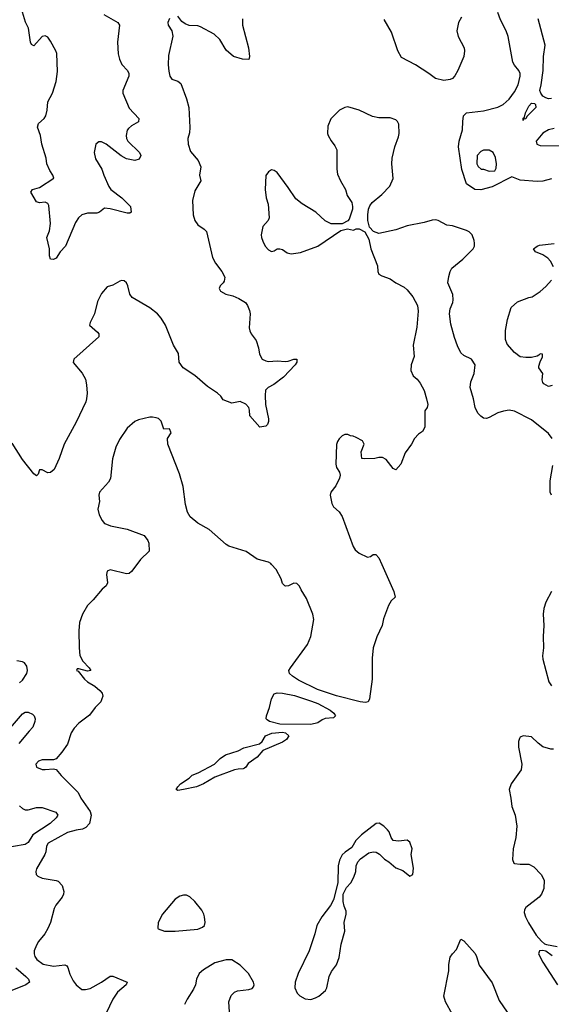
# Model space of a CAD drawing. Header units: inches. Extents: x 1550315 to 1685896, y 510706 to 640504.
# Tile 360 of 452: x 1632891 to 1636649, y 616892 to 623849. Entities that reach past the tile are written whole.
import ezdxf

# ---------------------------------------------------------------- set-up
doc = ezdxf.new("R2010")
doc.units = ezdxf.units.IN
doc.header["$MEASUREMENT"] = 0
doc.layers.add('B6631', color=7, linetype='Continuous')
doc.layers.add('B6632', color=7, linetype='Continuous')

msp = doc.modelspace()

# ---------------------------------------------------------------- linework, layer by layer
at = {"layer": 'B6631', "color": 5}
for points, elevation in [([(1633718.8, 620000), (1633681, 619950), (1633664, 619936), (1633646.8, 619933.2), (1633530, 619962.7), (1633510, 619954), (1633504, 619930), (1633511, 619870), (1633502, 619850), (1633473.7, 619826.3), (1633411, 619750), (1633370.5, 619709.5), (1633334.8, 619650), (1633314.9, 619590), (1633308.7, 619531.3), (1633310.6, 619410.6), (1633316.9, 619356.9), (1633336.9, 619316.9), (1633382, 619270), (1633394, 619250), (1633370, 619245.2), (1633310, 619262), (1633298, 619262), (1633292, 619250), (1633305.2, 619245.2), (1633348.9, 619190), (1633370, 619170.4), (1633421.3, 619141.3), (1633457.6, 619110), (1633474.4, 619090), (1633478, 619070), (1633472.7, 619050), (1633464, 619030), (1633424.9, 618990), (1633384.6, 618935.4), (1633310, 618878), (1633275.9, 618844.1), (1633256, 618810), (1633229.1, 618730), (1633190, 618673), (1633150, 618626.6), (1633130, 618620.7), (1633050, 618619.7), (1633023, 618610), (1633004.9, 618590), (1633009.1, 618569.1), (1633050, 618552.2), (1633070, 618550.4), (1633130, 618557.3), (1633150, 618550.8), (1633184.9, 618510), (1633304.6, 618390), (1633323.1, 618350), (1633390, 618255.5), (1633395.6, 618230), (1633384.4, 618170), (1633359.4, 618140.6), (1633336, 618130), (1633290, 618122.8), (1633230, 618105.5), (1633092.2, 618030), (1633080.8, 618010), (1633075.8, 617970), (1633068.6, 617951.4), (1633010.5, 617850), (1633004.9, 617830), (1633007.7, 617810), (1633019, 617799), (1633050, 617783.1), (1633150, 617768.2), (1633162, 617762), (1633191.5, 617731.5), (1633202.8, 617690), (1633200.7, 617670), (1633190.2, 617650), (1633146.6, 617593.4), (1633135, 617570), (1633108.2, 617470), (1633090.8, 617429.2), (1633068.9, 617390), (1633024.8, 617335.2), (1633010.3, 617310), (1632993.8, 617270), (1632992.6, 617250), (1632998.3, 617230), (1633011.8, 617210), (1633056.9, 617176.9), (1633130, 617161.1), (1633210, 617171.3), (1633224.5, 617164.5), (1633232.4, 617152.4), (1633244.6, 617104.6), (1633270, 617057.6), (1633290, 617030.4), (1633330, 616998), (1633357.1, 616997.1), (1633390, 617004.2), (1633469.6, 617050), (1633530, 617091.5), (1633550, 617090.2), (1633650.4, 617050), (1633643.7, 617030), (1633582, 616978), (1633550.5, 616929.5), (1633501.5, 616830)], 680), ([(1635450.9, 620000), (1635534.9, 619810), (1635544.9, 619770), (1635517.6, 619742.4), (1635497, 619710), (1635463.8, 619616.2), (1635452.7, 619570), (1635416, 619490), (1635390.3, 619410), (1635382.5, 619337.5), (1635381.6, 619190), (1635364.4, 619050), (1635354, 619030), (1635334.7, 619025.3), (1635299, 619030), (1635130, 619072), (1634995.6, 619115.6), (1634863.1, 619183.1), (1634819.7, 619210), (1634798.5, 619230), (1634793.7, 619250), (1634805.3, 619270), (1634925.4, 619434.6), (1634949.9, 619490.1), (1634970.7, 619610.7), (1634962.6, 619650), (1634919.6, 619759.6), (1634881, 619821), (1634870, 619846.6), (1634850, 619864.7), (1634830, 619867), (1634792, 619850), (1634770, 619847), (1634765.2, 619850), (1634750, 619865.2), (1634739.5, 619899.5), (1634704.2, 619964.2), (1634671.3, 620000)], 680), ([(1636650.5, 619809.5), (1636610, 619733.2), (1636595.8, 619690), (1636592.2, 619650), (1636596.9, 619570), (1636591.7, 619491.7), (1636594.4, 619410), (1636586.2, 619353.8), (1636588.2, 619330), (1636631, 619170), (1636650, 619142.8)], 720), ([(1632890, 619164.4), (1632910, 619181.6), (1632940.9, 619230), (1632946.6, 619250), (1632942.5, 619282.5), (1632924.8, 619304.8), (1632910, 619311.8), (1632870, 619318.4)], 680), ([(1632812.2, 618830), (1632910, 618945.2), (1632930, 618956.9), (1632950, 618957.7), (1632982.6, 618942.6), (1632994, 618930), (1632999.3, 618910), (1632997.6, 618890), (1632984.4, 618850), (1632957.1, 618822.9), (1632885.7, 618734.3)], 660), ([(1636664.7, 618695.3), (1636645.4, 618694.6), (1636590, 618711.8), (1636556.9, 618736.9), (1636510, 618782), (1636450.7, 618789.3), (1636430, 618779), (1636424.9, 618770), (1636418, 618750), (1636416.3, 618710), (1636441.3, 618590), (1636436.4, 618550), (1636365.5, 618450), (1636350.4, 618410), (1636363.8, 618350), (1636370.6, 618290), (1636393.4, 618230), (1636406.4, 618150), (1636398, 618070), (1636380.2, 617990), (1636375.4, 617915.4), (1636384.4, 617890), (1636390, 617886.7), (1636430, 617881.6), (1636490, 617882), (1636524.8, 617864.8), (1636578, 617810), (1636598, 617770), (1636597.3, 617710), (1636580.9, 617670), (1636563.1, 617650), (1636470, 617576.8), (1636460.1, 617559.9), (1636458, 617542), (1636465.5, 617510), (1636487.1, 617467.1), (1636542.1, 617382.1), (1636579.1, 617339.1), (1636600.3, 617320.3), (1636614.1, 617314.1), (1636690, 617301)], 720), ([(1632890, 618294.9), (1632910, 618276.4), (1632930, 618267.4), (1632950, 618267.6), (1633010, 618282.4), (1633050, 618283.9), (1633147.7, 618250), (1633160.3, 618230), (1633148, 618210), (1633106.4, 618170), (1632983.1, 618090), (1632950, 618036.5), (1632930, 618020.5), (1632680.7, 617979.3)], 660), ([(1635950, 616821.6), (1635902, 616910), (1635889.7, 616950), (1635924.8, 617130), (1635925.8, 617174.2), (1635933.9, 617226.1), (1635949.6, 617250), (1635979.4, 617280.6), (1636010, 617352.7), (1636030, 617341.3), (1636110, 617252.2), (1636121.3, 617230), (1636139.3, 617170), (1636230, 617043.6), (1636280.3, 616920.3), (1636336.8, 616836.8)], 680), ([(1636654.2, 617234.3), (1636610, 617267), (1636590, 617273.2), (1636564.7, 617270), (1636559.5, 617250), (1636590.2, 617190), (1636693.9, 617030)], 720), ([(1634378, 616770), (1634368.4, 616910), (1634386.2, 616953.8), (1634410, 616977.6), (1634430, 616988.8), (1634510, 616996.4), (1634535.6, 617004.4), (1634544.8, 617015.2), (1634549.4, 617030), (1634544.5, 617050), (1634508, 617110), (1634450, 617169.6), (1634390, 617205.6), (1634350, 617205.6), (1634270, 617186.3), (1634190, 617137.2), (1634159.5, 617110), (1634140.3, 617070), (1634133.1, 617030), (1634120.8, 616999.2), (1634074, 616930), (1634056.9, 616890)], 720), ([(1632862.7, 617150), (1632935.5, 617090), (1632953.8, 617070), (1632959.6, 617050), (1632934.4, 617030), (1632835.3, 616990)], 660)]:
    msp.add_lwpolyline(points, dxfattribs=dict(at, elevation=elevation))
for points, elevation in [([(1634950, 618869), (1634730, 618872.8), (1634657.2, 618890), (1634641.4, 618901.4), (1634634.5, 618910), (1634636.2, 618930), (1634657.4, 618990), (1634671.2, 619050), (1634690, 619086), (1634710, 619094.3), (1634750, 619091.5), (1634833.5, 619073.5), (1634954.2, 619034.2), (1634997.5, 619017.5), (1635084.9, 618970), (1635110.7, 618950), (1635122.8, 618930), (1635110, 618917.2), (1635050, 618911.8), (1635030, 618902.9), (1634999.8, 618880.2)], 680), ([(1634010, 618402), (1633998, 618410), (1634008, 618430), (1634028, 618450), (1634090, 618491.3), (1634110, 618511.3), (1634152.9, 618527.1), (1634268, 618590), (1634308, 618630), (1634345.6, 618654.4), (1634435.5, 618684.5), (1634476, 618704), (1634586.3, 618733.7), (1634604, 618750), (1634628.7, 618790), (1634672.4, 618807.6), (1634750, 618816.1), (1634770.7, 618810), (1634794.8, 618790), (1634776.2, 618763.8), (1634750, 618744.5), (1634610, 618686.6), (1634570, 618639.3), (1634505.5, 618594.5), (1634490, 618568), (1634479.8, 618560.2), (1634470, 618555.3), (1634434.6, 618554.6), (1634410, 618548.7), (1634270, 618497.2), (1634190, 618449.2), (1634142, 618430), (1634050, 618409.3)], 680), ([(1635431.4, 618171.4), (1635410, 618169.4), (1635308.2, 618090), (1635268.4, 618050), (1635239.4, 618000.6), (1635191.6, 617968.5), (1635171.6, 617948.4), (1635152.2, 617910), (1635142.4, 617870), (1635140.4, 617750), (1635108.2, 617630), (1635088, 617590), (1635027.7, 617510), (1634990.7, 617450), (1634976.3, 617390), (1634937.6, 617270), (1634860.5, 617110), (1634838, 617050), (1634837.1, 617010), (1634852.1, 616972.1), (1634872, 616952), (1634910, 616930.4), (1634950, 616927), (1634982.8, 616937.2), (1635006, 616950), (1635053.2, 616990), (1635062.9, 617010), (1635079.1, 617090), (1635096.4, 617123.6), (1635130, 617170.3), (1635150, 617223.6), (1635162.6, 617317.4), (1635189.9, 617410), (1635184, 617470), (1635198.6, 617530), (1635199.8, 617550), (1635185.2, 617585.2), (1635178.8, 617618.8), (1635176.7, 617670), (1635201.1, 617718.9), (1635230.8, 617750), (1635252, 617790), (1635267.9, 617830), (1635270.4, 617870), (1635280.3, 617899.7), (1635299.4, 617920.6), (1635358.2, 617961.8), (1635390, 617970.9), (1635410, 617967.9), (1635434.3, 617954.3), (1635470, 617918), (1635499.4, 617899.4), (1635550, 617856.6), (1635598.4, 617838.4), (1635650, 617797.3), (1635670, 617810.7), (1635674.7, 617854.7), (1635658.4, 617950), (1635665.1, 617990), (1635650, 618039), (1635630, 618052.7), (1635570, 618046), (1635530, 618049.3), (1635516, 618070), (1635502, 618110), (1635490, 618126), (1635465.2, 618150)], 720), ([(1634070, 617664.5), (1634050, 617664.2), (1634023.6, 617656.4), (1633990, 617635.1), (1633901.6, 617530), (1633870.6, 617470), (1633866.8, 617430), (1633870, 617424.7), (1633914, 617410), (1633990, 617408.7), (1634150, 617422.8), (1634183.1, 617436.9), (1634198, 617450), (1634202, 617470), (1634197.2, 617510), (1634193.2, 617530), (1634178, 617558), (1634130, 617619.3), (1634092.7, 617652.7)], 720)]:
    msp.add_lwpolyline(points, close=True, dxfattribs=dict(at, elevation=elevation))
at = {"layer": 'B6632', "color": 5}
for points, elevation in [([(1633486.7, 623886.7), (1633584.4, 623830), (1633596, 623810), (1633582.8, 623690), (1633586.9, 623606.9), (1633596, 623570), (1633612.5, 623532.5), (1633654, 623490), (1633663.7, 623470), (1633662, 623450), (1633619.6, 623350), (1633619.6, 623330), (1633664.2, 623224.2), (1633733.4, 623150), (1633731.6, 623128.5), (1633681, 623099), (1633659.6, 623080.4), (1633651.7, 623068.3), (1633643.6, 623030), (1633646.3, 623010), (1633655.3, 622990), (1633739.1, 622910), (1633747.3, 622890), (1633735.5, 622864.5), (1633704.9, 622855.1), (1633647, 622867), (1633607.6, 622887.6), (1633502, 622970), (1633470, 622985.1), (1633450, 622986.6), (1633430.4, 622969.6), (1633417, 622910), (1633426, 622866), (1633472.1, 622792.1), (1633485.5, 622750), (1633520.5, 622670), (1633536.3, 622650), (1633612.4, 622590), (1633674.8, 622530), (1633678.8, 622490), (1633670, 622481.2), (1633650, 622481.6), (1633530, 622514), (1633490, 622518), (1633456, 622490), (1633437.3, 622482.7), (1633370, 622482.9), (1633330.4, 622469.6), (1633306.8, 622450), (1633284.7, 622415.3), (1633214, 622250), (1633177.3, 622210), (1633150, 622164), (1633130, 622155.3), (1633110, 622158), (1633101.6, 622181.6), (1633101.6, 622230), (1633083.7, 622310), (1633102.7, 622357.3), (1633108.2, 622410), (1633095.9, 622535.9), (1633089.4, 622549.4), (1633070, 622559.3), (1633030, 622555.1), (1633010, 622561.2), (1632969.2, 622630), (1632982, 622650), (1633030, 622663.8), (1633132, 622730), (1633126.3, 622750), (1633103.9, 622783.9), (1633083.8, 622830), (1633077.2, 622870), (1633047, 622970), (1633038.5, 623030), (1633015.8, 623090), (1633024.1, 623115.9), (1633065.1, 623150), (1633076.9, 623170), (1633086.3, 623210), (1633089.5, 623270), (1633123, 623330), (1633147.9, 623412.1), (1633157.3, 623482.7), (1633153.7, 623610), (1633147.7, 623630), (1633110, 623696.9), (1633090, 623724.7), (1633070, 623735.1), (1633050, 623729.7), (1632990, 623663.7), (1632974, 623674), (1632967.1, 623690), (1632952.2, 623790), (1632932.3, 623832.3), (1632910, 623902)], 640), ([(1636650, 622724), (1636590, 622709.2), (1636550, 622705.2), (1636430, 622715.3), (1636370, 622738), (1636230.6, 622669.4), (1636150, 622646.6), (1636109.3, 622650), (1636050, 622689.2), (1636017.2, 622790), (1635992.7, 622950), (1635997, 622990), (1636022, 623070), (1636022.7, 623130), (1636029.4, 623170.6), (1636050, 623190.8), (1636170, 623205.5), (1636270, 623230.5), (1636309.2, 623250), (1636350, 623288.2), (1636390, 623339.3), (1636414.2, 623390), (1636429.7, 623450), (1636429.7, 623470), (1636420.5, 623490), (1636387.9, 623527.9), (1636377.4, 623550), (1636344.7, 623730), (1636329.6, 623770), (1636288.9, 623848.9), (1636270, 623900.9)], 660), ([(1633950, 623857.2), (1633937.3, 623830), (1633940.7, 623810), (1633966, 623770), (1633974, 623734), (1633943.4, 623596.6), (1633939.5, 623530), (1633944.6, 623484.6), (1633953.4, 623450), (1633966.8, 623430), (1634010, 623416), (1634030, 623398), (1634070.4, 623290.4), (1634086.4, 623230), (1634093.5, 623086.5), (1634092, 623050), (1634079.5, 623010), (1634081.1, 622970), (1634099, 622919), (1634153.2, 622853.2), (1634172.7, 622810), (1634163, 622750), (1634170.5, 622710), (1634130, 622641.2), (1634111.8, 622571.8), (1634116.9, 622470), (1634130.2, 622430), (1634150, 622398.7), (1634194.8, 622370), (1634211.8, 622351.8), (1634254, 622170), (1634274.9, 622130), (1634319, 622070), (1634341.3, 622030), (1634337.6, 622002.4), (1634330.4, 621989.6), (1634308, 621970), (1634302, 621950), (1634310.6, 621930), (1634347.7, 621910), (1634397.1, 621897.1), (1634439.3, 621879.3), (1634486.4, 621850), (1634500.3, 621830), (1634515.2, 621795.2), (1634520.2, 621770), (1634513, 621673), (1634517.2, 621650), (1634527.1, 621630), (1634563.4, 621583.4), (1634579.7, 621530), (1634586.2, 621486.2), (1634605.3, 621450), (1634630, 621438.6), (1634650, 621435.2), (1634710, 621438.2), (1634770, 621434.6), (1634790, 621436.4), (1634828, 621450), (1634850.6, 621450.6), (1634850.7, 621430), (1634837.3, 621410), (1634756.1, 621323.9), (1634687.8, 621272.2), (1634648.2, 621250), (1634629.2, 621230.8), (1634625.5, 621194.5), (1634629.1, 621130), (1634649.1, 621030), (1634648.9, 621011.1), (1634643, 620990), (1634630, 620977), (1634588, 620970), (1634519, 621050), (1634516.2, 621090), (1634510, 621108.7), (1634490, 621133.3), (1634450, 621151.6), (1634390, 621139), (1634330, 621164), (1634313.2, 621190), (1634289.5, 621210), (1634218.5, 621258.5), (1634130, 621336.3), (1634046.6, 621390), (1634019.3, 621430), (1634014.5, 621490), (1633978.4, 621550), (1633922, 621690), (1633890, 621739.6), (1633864.2, 621770), (1633810, 621813.6), (1633687, 621887), (1633669.5, 621910), (1633654.5, 621970), (1633645.2, 621990), (1633630, 622005.2), (1633610, 622006), (1633598.5, 622001.5), (1633550, 621973.2), (1633510, 621962), (1633470, 621914), (1633441.4, 621858.6), (1633420.4, 621770), (1633388.4, 621710), (1633385.3, 621690), (1633441.5, 621641.5), (1633450.1, 621630), (1633450.5, 621609.5), (1633274, 621450), (1633270, 621426.8), (1633332.4, 621352.4), (1633355.3, 621310), (1633363.7, 621270), (1633367.2, 621210), (1633364.2, 621170), (1633357.6, 621150), (1633290, 621005.2), (1633205.5, 620850), (1633170.4, 620750), (1633134.9, 620670), (1633110, 620649.3), (1633090, 620646.6), (1633050, 620668.7), (1633032, 620668), (1633021.4, 620638.6), (1633010, 620626), (1632990, 620639.5), (1632910, 620742.6), (1632837.9, 620857.9)], 660), ([(1634465.8, 623854.2), (1634466, 623810), (1634507.7, 623650), (1634514.8, 623590), (1634510, 623568), (1634466, 623570), (1634402, 623590), (1634350, 623634), (1634306, 623710), (1634266.5, 623746.5), (1634170, 623799.3), (1634150, 623805.2), (1634090, 623809.3), (1634060.1, 623820.1), (1634037, 623837), (1634010, 623873.2)], 660), ([(1636014, 623866), (1635993.4, 623830), (1635980.5, 623770), (1635990.7, 623730), (1636033, 623650), (1636036.4, 623630), (1636030.4, 623590), (1635988.7, 623490), (1635968.1, 623451.9), (1635950, 623433.6), (1635934.1, 623425.9), (1635890, 623419.7), (1635830, 623434.3), (1635784.2, 623470), (1635690, 623529.8), (1635590, 623581.3), (1635563.5, 623630), (1635520.1, 623760.1), (1635468, 623850)], 660), ([(1636650, 623292.9), (1636630, 623290.6), (1636610, 623296.5), (1636589, 623310), (1636574, 623330), (1636568.3, 623350), (1636578.3, 623390), (1636590.6, 623490.6), (1636592.9, 623590), (1636604.5, 623670), (1636556.3, 623856.3)], 640), ([(1636654.5, 620890), (1636630, 620925), (1636510, 621020.9), (1636390, 621083.7), (1636350, 621089.8), (1636310, 621084.4), (1636270, 621070.8), (1636210, 621038.7), (1636190, 621031.9), (1636170, 621033.6), (1636150, 621047.1), (1636130.7, 621070), (1636111.2, 621110), (1636099.3, 621170), (1636074.7, 621250), (1636080.7, 621290), (1636102.9, 621350), (1636111.6, 621410), (1636086, 621450), (1636030, 621476.2), (1636010, 621495.1), (1635985.3, 621545.3), (1635964.7, 621604.7), (1635938, 621698), (1635929.7, 621770), (1635933.9, 621806.1), (1635953.6, 621850), (1635956.2, 621870), (1635951.9, 621908.1), (1635917.6, 621990), (1635924.4, 622035.6), (1635934.5, 622070), (1635946.7, 622093.3), (1636022.7, 622157.3), (1636096, 622230), (1636105.2, 622250), (1636106, 622270), (1636103.7, 622290), (1636089.2, 622330), (1636069, 622350), (1636050, 622360.9), (1635950, 622391.6), (1635910, 622398.4), (1635850, 622429.6), (1635830, 622434.3), (1635806.4, 622433.6), (1635750, 622417.2), (1635630, 622392.6), (1635550, 622364.2), (1635430, 622339), (1635392.9, 622352.9), (1635364, 622384), (1635353.2, 622430), (1635352.7, 622470), (1635357.2, 622510), (1635365.6, 622534.4), (1635382, 622558), (1635450, 622614.8), (1635506.8, 622673.2), (1635532, 622728), (1635522, 622830), (1635524.5, 622870), (1635542.7, 622950), (1635570, 623022), (1635574.2, 623045.9), (1635570.8, 623110), (1635560.7, 623130), (1635550, 623142), (1635510, 623156.2), (1635430, 623157), (1635386.2, 623166.2), (1635290, 623209.5), (1635210, 623233.2), (1635190, 623229.2), (1635151.3, 623210), (1635090, 623148.7), (1635070, 623098), (1635066.2, 623046.2), (1635070.6, 623030), (1635092.2, 622992.2), (1635118.9, 622958.9), (1635132.7, 622930), (1635132.8, 622792.8), (1635138.8, 622758.8), (1635159.1, 622710), (1635194.8, 622650), (1635206.8, 622606.8), (1635238, 622558), (1635244.7, 622530), (1635244.7, 622510), (1635219.8, 622440.2), (1635210, 622428), (1635170, 622406), (1635092.7, 622407.3), (1635050, 622428), (1634984, 622490), (1634887.5, 622547.5), (1634843.3, 622583.3), (1634790, 622664), (1634710, 622769), (1634690, 622784), (1634670, 622788.7), (1634650, 622774), (1634630.8, 622749.2), (1634626, 622650), (1634634, 622590), (1634646.6, 622546.6), (1634654.9, 622450), (1634647.7, 622430), (1634610, 622388.7), (1634599.1, 622330), (1634600.7, 622310), (1634610, 622284.7), (1634627.3, 622250), (1634650, 622222.8), (1634670, 622211), (1634690, 622216), (1634710, 622230.8), (1634730, 622230.8), (1634750, 622224.9), (1634782.3, 622202.3), (1634810, 622194.4), (1634875.6, 622204.4), (1634999, 622250), (1635160.4, 622359.6), (1635208, 622372), (1635250, 622362), (1635270, 622372), (1635291.6, 622371.6), (1635331.3, 622351.3), (1635358, 622298), (1635374, 622230), (1635420.7, 622110), (1635422.8, 622070), (1635430.7, 622050.7), (1635450, 622038.8), (1635510, 622018.8), (1635550.6, 621990.6), (1635610, 621958.8), (1635630, 621941), (1635670.4, 621890.4), (1635702, 621830), (1635708.2, 621790), (1635697.6, 621677.6), (1635672.2, 621550), (1635679.5, 621470), (1635657.6, 621410), (1635656.4, 621370), (1635673.7, 621333.7), (1635700.7, 621310), (1635722, 621282), (1635750.6, 621230), (1635767.3, 621170), (1635776, 621130), (1635771.3, 621110), (1635755.3, 621084.7), (1635754.8, 620970), (1635739.3, 620940.7), (1635710, 620921.2), (1635682.8, 620890), (1635661, 620850), (1635616, 620790), (1635586, 620710), (1635550, 620669), (1635530, 620677.2), (1635481.7, 620741.7), (1635454.9, 620754.9), (1635430, 620756.2), (1635402, 620750), (1635330, 620745.7), (1635309.6, 620749.6), (1635305.2, 620794.8), (1635326, 620850), (1635314.6, 620874.6), (1635270, 620898), (1635247.3, 620907.3), (1635228.4, 620908.4), (1635210, 620918), (1635190, 620918), (1635170, 620908), (1635150, 620888), (1635138, 620870), (1635131.6, 620848.4), (1635124.9, 620710), (1635130, 620684.7), (1635152.1, 620652.1), (1635156.1, 620630), (1635152.7, 620610), (1635125.3, 620554.7), (1635091.4, 620510), (1635086.9, 620490), (1635098.4, 620430), (1635110, 620407.7), (1635150, 620372.7), (1635170, 620338), (1635247.8, 620127.7), (1635262.8, 620102.8), (1635290, 620080.5), (1635350, 620051), (1635370, 620056), (1635390, 620071), (1635409.1, 620070.9), (1635430, 620047.3), (1635450.9, 620000)], 680), ([(1636670, 623080.5), (1636630, 623071.6), (1636590, 623047.6), (1636542.4, 622990), (1636547.7, 622970), (1636570, 622959.5), (1636718.8, 622958.8)], 660), ([(1636664.1, 622104.1), (1636643.8, 622143.8), (1636624, 622164), (1636590, 622187.8), (1636538, 622210), (1636522, 622230), (1636548, 622250), (1636564.8, 622255.2), (1636670, 622268.4)], 660), ([(1636656, 621264), (1636630, 621258), (1636596.4, 621276.4), (1636590, 621286), (1636585.2, 621305.2), (1636589, 621350), (1636562, 621390), (1636561.2, 621401.2), (1636569.3, 621430.7), (1636587.3, 621467.3), (1636586, 621486), (1636570, 621488), (1636562, 621478), (1636548.1, 621471.9), (1636510, 621462), (1636470, 621461.6), (1636430, 621468), (1636390, 621496.9), (1636336.5, 621556.5), (1636325, 621590), (1636326.2, 621653.8), (1636340.5, 621730), (1636364.7, 621815.3), (1636410, 621856.4), (1636490, 621885.5), (1636514, 621890), (1636570, 621928.5), (1636610, 621964.4), (1636649.7, 622010)], 660), ([(1634671.3, 620000), (1634665.9, 620005.9), (1634650, 620015.8), (1634570, 620038.3), (1634491.3, 620091.3), (1634370, 620129.9), (1634350, 620140.7), (1634230, 620248), (1634150, 620290.9), (1634096.4, 620336.4), (1634078, 620370), (1634062.7, 620422.7), (1634046.2, 620550), (1634020.9, 620640.9), (1633939.2, 620850), (1633935.3, 620890), (1633960.9, 620930), (1633950, 620959.6), (1633910, 620955.3), (1633891.8, 621011.8), (1633871.8, 621031.8), (1633856.6, 621036.6), (1633830, 621042), (1633810, 621040.7), (1633730, 621022.9), (1633704, 621010), (1633650, 620963.7), (1633596.4, 620883.6), (1633570.2, 620829.8), (1633547.1, 620747.1), (1633533.1, 620606.9), (1633519.3, 620580.7), (1633455.8, 620510), (1633450.3, 620490), (1633454.7, 620445.3), (1633444.4, 620390), (1633453, 620350), (1633474, 620310), (1633490.4, 620290.4), (1633503.9, 620283.9), (1633533.8, 620273.8), (1633650.4, 620250.3), (1633770, 620204.7), (1633798, 620170), (1633804.7, 620150), (1633805.4, 620094.6), (1633745.2, 620034.8), (1633718.8, 620000)], 680), ([(1636650, 620489.7), (1636640.5, 620510), (1636640.4, 620590), (1636660.5, 620699.5)], 680)]:
    msp.add_lwpolyline(points, dxfattribs=dict(at, elevation=elevation))
for points, elevation in [([(1636450, 623138), (1636450, 623153.4), (1636459.3, 623160.7), (1636467.2, 623190), (1636490, 623238.3), (1636510, 623259.7), (1636530, 623258.2), (1636538.2, 623250), (1636540.7, 623230), (1636475.5, 623164.5), (1636470, 623149.7), (1636452.7, 623147.3)], 640), ([(1636210, 622928), (1636170, 622928), (1636150, 622918), (1636124.7, 622890), (1636122, 622830), (1636131.6, 622811.6), (1636152.7, 622792.7), (1636170, 622792), (1636210, 622778), (1636250, 622782), (1636260.4, 622799.6), (1636262, 622830), (1636254.6, 622874.6), (1636238, 622910)], 660)]:
    msp.add_lwpolyline(points, close=True, dxfattribs=dict(at, elevation=elevation))

doc.saveas('drawing.dxf')
